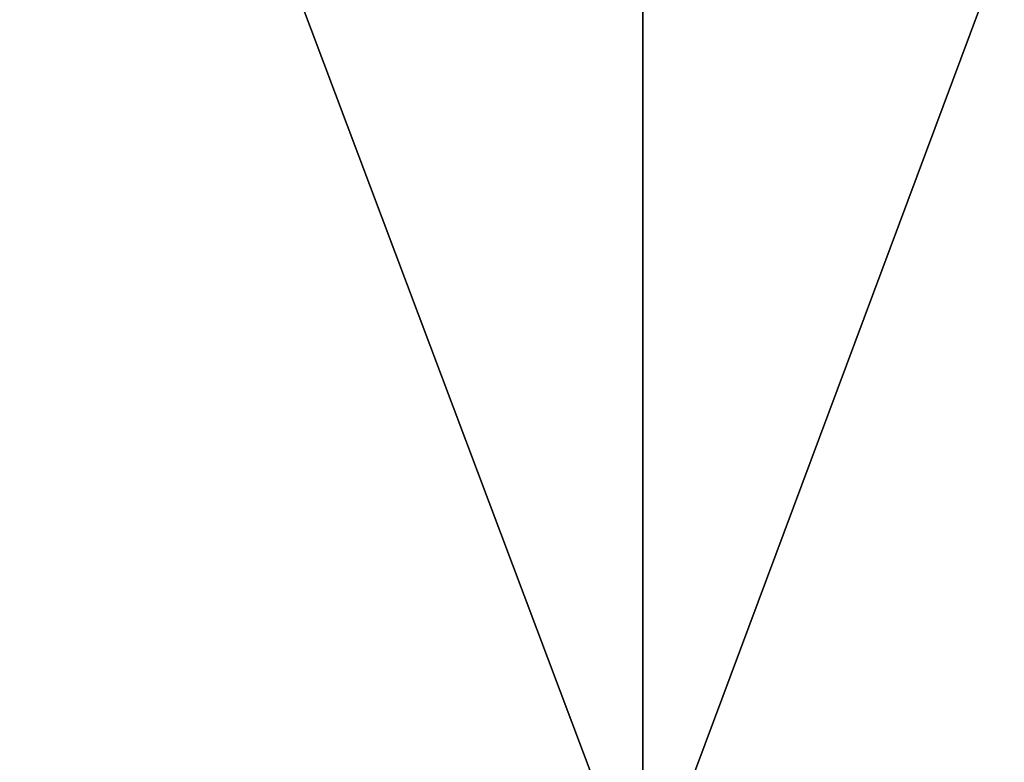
# Model space of a CAD drawing. Header units: millimetres. Extents: x -125 to 1250, y 4 to 1899.
# Tile 303 of 656: x 32.2 to 34.36, y 5.62 to 7.25. Entities that reach past the tile are written whole.
import ezdxf

# ---------------------------------------------------------------- set-up
doc = ezdxf.new("R2010")
doc.units = ezdxf.units.MM
doc.header["$LTSCALE"] = 3.583593
doc.layers.add('22', color=7, linetype='CONTINUOUS')
doc.layers.add('23', color=7, linetype='CONTINUOUS')

msp = doc.modelspace()

# ---------------------------------------------------------------- linework, layer by layer
at = {"layer": '22', "color": 7, "linetype": 'CONTINUOUS'}
for points in [[(29.9145, 15, -121.3677), (33.5665, 15, -120.4089), (29.9145, 5.3, -121.3677), (29.9145, 15, -121.3677)], [(29.9145, 5.3, -121.3677), (33.5665, 15, -120.4089), (33.5665, 5.3, -120.4089), (29.9145, 5.3, -121.3677)], [(33.5665, 15, -120.4089), (37.1879, 15, -119.3401), (33.5665, 5.3, -120.4089), (33.5665, 15, -120.4089)], [(33.5665, 5.3, -120.4089), (37.1879, 15, -119.3401), (37.1879, 5.3, -119.3401), (33.5665, 5.3, -120.4089)]]:
    msp.add_3dface(points, dxfattribs=at)
at = {"layer": '23', "color": 7, "linetype": 'CONTINUOUS'}
for points in [[(33.5665, 15, 120.4089), (29.9145, 15, 121.3677), (33.5665, 5.3, 120.4089), (33.5665, 15, 120.4089)], [(33.5665, 5.3, 120.4089), (29.9145, 15, 121.3677), (29.9145, 5.3, 121.3677), (33.5665, 5.3, 120.4089)], [(37.1879, 15, 119.3401), (33.5665, 15, 120.4089), (37.1879, 5.3, 119.3401), (37.1879, 15, 119.3401)], [(37.1879, 5.3, 119.3401), (33.5665, 15, 120.4089), (33.5665, 5.3, 120.4089), (37.1879, 5.3, 119.3401)]]:
    msp.add_3dface(points, dxfattribs=at)

doc.saveas('drawing.dxf')
